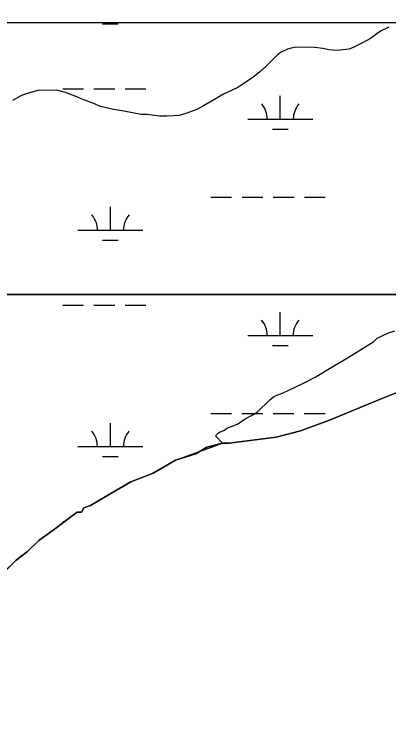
# Model space of a CAD drawing. Extents: x 3281947 to 3319794, y 715894 to 741249.
# Drawn here: x 3295842 to 3296418, y 738364 to 739474 of the extents above; entities that cross this region are included whole.
import ezdxf

# ---------------------------------------------------------------- set-up
doc = ezdxf.new("R2010")
doc.units = 0
for name, color, linetype in [('V-GRID-FRAM', 7, 'Continuous'), ('V-SITE-VEGE', 7, 'Continuous'), ('V-TOPO-SHOR', 7, 'Continuous'), ('V-WETL-SWMP', 7, 'Continuous')]:
    doc.layers.add(name, color=color, linetype=linetype)

msp = doc.modelspace()

# ---------------------------------------------------------------- linework, layer by layer
at = {"layer": 'V-GRID-FRAM'}
msp.add_lwpolyline([(3286080.7, 739456.2), (3317564.6, 739474.5), (3317583.1, 721289.3), (3286083.3, 721271), (3286080.7, 739456.2)], dxfattribs=at)
at = {"layer": 'V-SITE-VEGE'}
for p, q in [((3296405.7, 739448.6), (3296390.4, 739437.6)), ((3296418.6, 739454.7), (3296405.7, 739448.6)), ((3296390.4, 739437.6), (3296378.3, 739430.6)), ((3296276.1, 739424.1), (3296268.1, 739422.7)), ((3296304, 739423.7), (3296276.1, 739424.1)), ((3296317.6, 739421.9), (3296304, 739423.7)), ((3296364.7, 739424.4), (3296357.5, 739421.3)), ((3296378.3, 739430.6), (3296364.7, 739424.4)), ((3296247.2, 739412.6), (3296237.5, 739402.4)), ((3296252.9, 739416.5), (3296247.2, 739412.6)), ((3296262.5, 739421.1), (3296252.9, 739416.5)), ((3296268.1, 739422.7), (3296262.5, 739421.1)), ((3296326.3, 739420.2), (3296317.6, 739421.9)), ((3296339.9, 739419.2), (3296326.3, 739420.2)), ((3296347.9, 739419.9), (3296339.9, 739419.2)), ((3296357.5, 739421.3), (3296347.9, 739419.9)), ((3296237.5, 739402.4), (3296229.4, 739394.5)), ((3296229.4, 739394.5), (3296219.7, 739385.9)), ((3296219.7, 739385.9), (3296210, 739378)), ((3296194.7, 739367.9), (3296185, 739361.6)), ((3296210, 739378), (3296194.7, 739367.9)), ((3295880.2, 739358.2), (3295863.4, 739353.6)), ((3295908.9, 739357.7), (3295880.2, 739358.2)), ((3295920.9, 739354.4), (3295908.9, 739357.7)), ((3296185, 739361.6), (3296164.2, 739351.6)), ((3295853, 739349.8), (3295839.3, 739342)), ((3295863.4, 739353.6), (3295853, 739349.8)), ((3295935.9, 739348.6), (3295920.9, 739354.4)), ((3295947.8, 739343.6), (3295935.9, 739348.6)), ((3296164.2, 739351.6), (3296152.9, 739345.4)), ((3295962.9, 739337.8), (3295947.8, 739343.6)), ((3295974.8, 739332.8), (3295962.9, 739337.8)), ((3296152.9, 739345.4), (3296133.6, 739333.7)), ((3295994.7, 739328.5), (3295974.8, 739332.8)), ((3296010.6, 739325.9), (3295994.7, 739328.5)), ((3296037.6, 739320.7), (3296010.6, 739325.9)), ((3296123.1, 739328.2), (3296106.3, 739322.1)), ((3296133.6, 739333.7), (3296123.1, 739328.2)), ((3296046.4, 739320.6), (3296037.6, 739320.7)), ((3296065.5, 739317.9), (3296046.4, 739320.6)), ((3296076.7, 739317.8), (3296065.5, 739317.9)), ((3296095.9, 739319.1), (3296076.7, 739317.8)), ((3296106.3, 739322.1), (3296095.9, 739319.1)), ((3296404.4, 738977.9), (3296408.4, 738980.2)), ((3296408.4, 738980.2), (3296418.1, 738984.8)), ((3296418.1, 738984.8), (3296427.7, 738987.9)), ((3296353.6, 738945.1), (3296395.5, 738971.6)), ((3296395.5, 738971.6), (3296401.2, 738977.1)), ((3296401.2, 738977.1), (3296404.4, 738977.9)), ((3296335.1, 738934.2), (3296353.6, 738945.1)), ((3296305.4, 738916.3), (3296335.1, 738934.2)), ((3296288.5, 738907.8), (3296305.4, 738916.3)), ((3296263.6, 738896.2), (3296288.5, 738907.8)), ((3296241.9, 738886.9), (3296257.1, 738893.1)), ((3296257.1, 738893.1), (3296263.6, 738896.2)), ((3296216, 738862.6), (3296235.4, 738881.4)), ((3296235.4, 738881.4), (3296241.9, 738886.9)), ((3296197.5, 738852.5), (3296206.3, 738857.1)), ((3296206.3, 738857.1), (3296216, 738862.6)), ((3296187, 738845.4), (3296197.5, 738852.5)), ((3296158.9, 738832.3), (3296164.5, 738834.6)), ((3296164.5, 738834.6), (3296170.2, 738838.5)), ((3296170.2, 738838.5), (3296180.6, 738842.3)), ((3296180.6, 738842.3), (3296187, 738845.4)), ((3296151.6, 738826), (3296156.5, 738830.7)), ((3296162.8, 738815.1), (3296151.6, 738826)), ((3296156.5, 738830.7), (3296158.9, 738832.3)), ((3296090.5, 738788.8), (3296162.8, 738815.1)), ((3296056, 738768.8), (3296090.5, 738788.8)), ((3296021.6, 738755.6), (3296056, 738768.8)), ((3295987.1, 738735.6), (3296021.6, 738755.6)), ((3295959.4, 738718.9), (3295987.1, 738735.6)), ((3295945.6, 738708.8), (3295949.1, 738715.6)), ((3295949.1, 738715.6), (3295959.4, 738718.9)), ((3295924.9, 738698.8), (3295938.7, 738708.9)), ((3295938.7, 738708.9), (3295945.6, 738708.8)), ((3295907.6, 738685.4), (3295924.9, 738698.8)), ((3295879.9, 738665.3), (3295907.6, 738685.4)), ((3295862.6, 738648.4), (3295879.9, 738665.3)), ((3295845.2, 738635), (3295862.6, 738648.4)), ((3295796.6, 738587.8), (3295845.2, 738635))]:
    msp.add_line(p, q, dxfattribs=at)
at = {"layer": 'V-TOPO-SHOR'}
msp.add_lwpolyline([(3296448.1, 738899.8), (3296406.7, 738883.3), (3296327.5, 738850.3), (3296282.8, 738833.8), (3296245, 738824.1), (3296197, 738818), (3296173, 738814.9), (3296162.8, 738815.1), (3296138.7, 738808.6), (3296121.5, 738798.6), (3296090.5, 738788.8), (3296056, 738768.8), (3296038.8, 738762.2), (3296021.6, 738755.6), (3295987.1, 738735.6), (3295959.4, 738718.9), (3295949.1, 738715.6), (3295945.6, 738708.8), (3295938.7, 738708.9), (3295924.9, 738698.8), (3295907.6, 738685.4), (3295879.9, 738665.3), (3295862.6, 738648.4), (3295845.2, 738635), (3295824.4, 738614.8)], dxfattribs=at)
at = {"layer": 'V-WETL-SWMP'}
for p, q in [((3296814.4, 739462.4), (3293934.4, 739460.7)), ((3295978.1, 739459.8), (3296002.1, 739459.8)), ((3295916.7, 739359.8), (3295948.7, 739359.8)), ((3295964.7, 739359.8), (3295996.7, 739359.8)), ((3296012.7, 739359.8), (3296044.7, 739359.8)), ((3296251.6, 739313.3), (3296251.6, 739349.3)), ((3296201.6, 739313.3), (3296301.6, 739313.3)), ((3296239.6, 739297.9), (3296263.6, 739297.9)), ((3296144.7, 739193.3), (3296176.7, 739193.3)), ((3296192.7, 739193.3), (3296224.7, 739193.3)), ((3296240.7, 739193.3), (3296272.7, 739193.3)), ((3296288.7, 739193.3), (3296320.7, 739193.3)), ((3295990.1, 739142.5), (3295990.1, 739178.5)), ((3295940.1, 739142.5), (3296040.1, 739142.5)), ((3295978.1, 739127.1), (3296002.1, 739127.1)), ((3293957.9, 739043.4), (3297359.6, 739043.4)), ((3295916.6, 739027.1), (3295948.6, 739027.1)), ((3295964.6, 739027.1), (3295996.6, 739027.1)), ((3296012.6, 739027.1), (3296044.6, 739027.1)), ((3296251.5, 738980.7), (3296251.5, 739016.7)), ((3296201.5, 738980.7), (3296301.5, 738980.7)), ((3296239.5, 738965.2), (3296263.5, 738965.2)), ((3296144.6, 738860.6), (3296176.6, 738860.6)), ((3296192.6, 738860.6), (3296224.6, 738860.6)), ((3296240.6, 738860.6), (3296272.6, 738860.6)), ((3296288.6, 738860.6), (3296320.6, 738860.6)), ((3295990, 738809.9), (3295990, 738845.9)), ((3295940, 738809.9), (3296040, 738809.9)), ((3295978, 738794.4), (3296002, 738794.4)), ((3295916.6, 738694.4), (3295919.2, 738694.4))]:
    msp.add_line(p, q, dxfattribs=at)
for points in [[(3297359.6, 739043.4), (3293957.9, 739043.4)], [(3295796.6, 738587.8), (3295845.2, 738635), (3295862.6, 738648.4), (3295879.9, 738665.3), (3295907.6, 738685.4), (3295924.9, 738698.8), (3295938.7, 738708.9), (3295945.6, 738708.8), (3295949.1, 738715.6), (3295959.4, 738718.9), (3295987.1, 738735.6), (3296021.6, 738755.6), (3296056, 738768.8), (3296090.5, 738788.8), (3296121.5, 738798.6), (3296138.7, 738808.6), (3296162.8, 738815.1), (3296173, 738814.9), (3296245, 738824.1), (3296282.8, 738833.8), (3296327.5, 738850.3), (3296406.7, 738883.3), (3296448.1, 738899.8)]]:
    msp.add_lwpolyline(points, dxfattribs=at)
for centre, start, end in [((3296196.3, 739313.8), 359.2282, 40.7718), ((3296306.8, 739313.8), 139.2282, 180.7718), ((3295934.9, 739143), 359.2282, 40.7718), ((3296045.4, 739143), 139.2282, 180.7718), ((3296196.2, 738981.1), 359.2282, 40.7718), ((3296306.7, 738981.1), 139.2282, 180.7718), ((3295934.8, 738810.3), 359.2282, 40.7718), ((3296045.3, 738810.3), 139.2282, 180.7718)]:
    msp.add_arc(centre, 35.2, start, end, dxfattribs=at)

doc.saveas('drawing.dxf')
